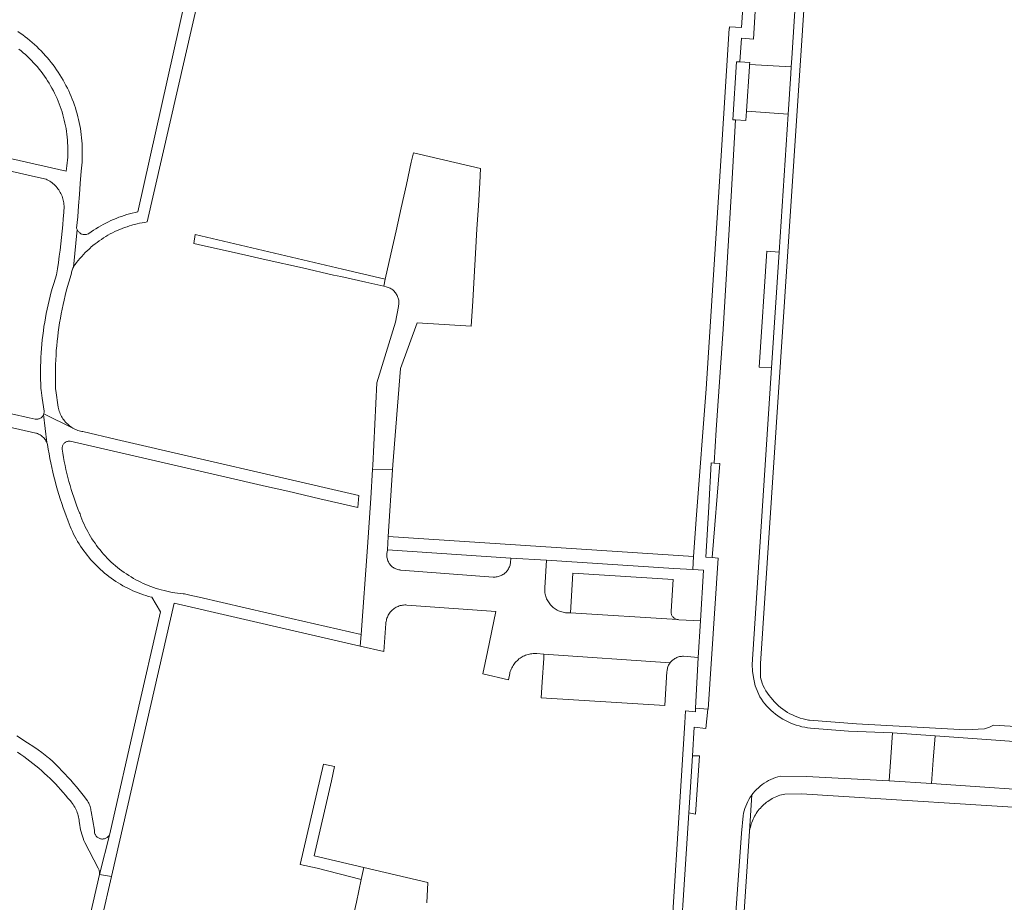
# Model space of a CAD drawing. Extents: x 146402 to 164798, y 455483 to 464134.
# Tile 324 of 575: x 157912 to 158036, y 460636 to 460747. Entities that reach past the tile are written whole.
import ezdxf

# ---------------------------------------------------------------- set-up
doc = ezdxf.new("R2010")
doc.units = 0
doc.header["$LTSCALE"] = 0.2
for name, color, linetype, lineweight in [('B-XX-VH-VERHARDING_BETONSTRAATSTEEN-GV', 252, 'CONTINUOUS', 18), ('B-XX-VH-VERHARDING_STRAATBAKSTEEN-GV', 252, 'CONTINUOUS', 18), ('B-XX-VH-VERHARDING_TEGEL-GV', 252, 'CONTINUOUS', 18)]:
    doc.layers.add(name, color=color, linetype=linetype, lineweight=lineweight)

msp = doc.modelspace()

# ---------------------------------------------------------------- linework, layer by layer
at = {"layer": 'B-XX-VH-VERHARDING_BETONSTRAATSTEEN-GV'}
for points in [[(157969.821, 460728.151), (157961.381, 460730.127), (157961.122, 460728.957), (157960.502, 460726.17), (157959.85, 460723.242), (157959.205, 460720.342), (157958.552, 460717.406), (157957.855, 460714.276), (157957.648, 460713.362), (157957.947, 460713.309), (157957.981, 460713.301), (157958.105, 460713.267), (157958.226, 460713.225), (157958.345, 460713.175), (157958.46, 460713.119), (157958.572, 460713.055), (157958.679, 460712.984), (157958.782, 460712.907), (157958.88, 460712.824), (157958.972, 460712.735), (157959.059, 460712.64), (157959.139, 460712.54), (157959.214, 460712.435), (157959.281, 460712.326), (157959.342, 460712.212), (157959.395, 460712.096), (157959.442, 460711.976), (157959.48, 460711.853), (157959.511, 460711.728), (157959.534, 460711.602), (157959.549, 460711.474), (157959.556, 460711.346), (157959.555, 460711.218), (157959.547, 460711.089), (157959.53, 460710.962), (157959.505, 460710.836), (157959.133, 460708.864), (157956.772, 460701.214), (157956.276, 460690.84), (157956.246, 460690.339), (157958.746, 460690.304), (157958.786, 460690.944), (157959.763, 460703.032), (157961.867, 460708.783), (157968.649, 460708.361), (157968.834, 460711.479), (157969.017, 460714.564), (157969.191, 460717.49), (157969.375, 460720.601), (157969.547, 460723.483), (157969.719, 460726.388)], [(158026.95, 460656.88), (158021.6, 460657.23), (158021.393, 460654.199), (158021.19, 460651.22), (158026.51, 460650.87), (158026.726, 460653.818)]]:
    msp.add_lwpolyline(points, close=True, dxfattribs=at)
for points in [[(158043.919, 460655.656), (158026.95, 460656.88), (158026.726, 460653.818), (158026.51, 460650.87), (158043.548, 460649.712)], [(157963.058, 460635.886), (157963.189, 460638.446), (157955.165, 460640.305), (157954.836, 460638.797), (157954.217, 460635.975), (157953.576, 460633.052)]]:
    msp.add_lwpolyline(points, dxfattribs=at)
at = {"layer": 'B-XX-VH-VERHARDING_STRAATBAKSTEEN-GV'}
for points in [[(158010.072, 460759.259), (158005.117, 460759.602), (158005.005, 460757.867), (158004.932, 460756.743), (158004.67, 460752.82), (158004.437, 460749.326), (158004.116, 460744.445), (158002.604, 460744.536), (158002.416, 460741.574), (158003.662, 460741.501), (158003.635, 460741.22), (158008.862, 460740.96), (158008.933, 460742.044), (158009.451, 460750), (158009.764, 460754.674)], [(158008.862, 460740.96), (158003.635, 460741.22), (158003.613, 460740.989), (158003.249, 460735.356), (158008.474, 460734.994), (158008.803, 460740.048)], [(157993.655, 460666.057), (157977.785, 460667.106), (157977.766, 460666.63), (157977.565, 460663.626), (157977.432, 460661.646), (157992.999, 460660.671), (157993.253, 460664.954), (157993.258, 460665.026), (157993.273, 460665.153), (157993.297, 460665.28), (157993.328, 460665.405), (157993.367, 460665.528), (157993.413, 460665.648), (157993.463, 460665.752), (157993.525, 460665.864), (157993.594, 460665.972)]]:
    msp.add_lwpolyline(points, close=True, dxfattribs=at)
msp.add_lwpolyline([(158001.073, 460622.824), (158002.62, 460644.61), (158002.814, 460646.816), (158002.875, 460647.125), (158002.951, 460647.43), (158003.043, 460647.73), (158003.15, 460648.026), (158003.272, 460648.315), (158003.409, 460648.599), (158003.56, 460648.874), (158003.725, 460649.142), (158003.903, 460649.401), (158003.932, 460649.44), (158004.094, 460649.651), (158004.297, 460649.891), (158004.512, 460650.12), (158004.739, 460650.337), (158004.977, 460650.543), (158005.225, 460650.737), (158005.482, 460650.917), (158005.748, 460651.085), (158006.022, 460651.238), (158006.304, 460651.378), (158006.593, 460651.503), (158006.887, 460651.613), (158007.187, 460651.708), (158007.491, 460651.788), (158010.804, 460651.741), (158021.19, 460651.22), (158021.393, 460654.199), (158021.6, 460657.23), (158016.078, 460657.431), (158011.298, 460657.828), (158010.931, 460657.873), (158010.567, 460657.934), (158010.206, 460658.01), (158009.848, 460658.102), (158009.494, 460658.209), (158009.146, 460658.331), (158008.802, 460658.468), (158008.466, 460658.62), (158008.135, 460658.786), (158007.813, 460658.966), (158007.498, 460659.16), (158007.192, 460659.367), (158006.896, 460659.587), (158006.609, 460659.819), (158006.332, 460660.064), (158006.066, 460660.32), (158005.812, 460660.588), (158005.569, 460660.866), (158005.339, 460661.154), (158005.121, 460661.451), (158004.923, 460661.747), (158004.355, 460663.137), (158004.141, 460664.194), (158003.996, 460664.997), (158003.966, 460665.839), (158006.396, 460703.11), (158004.847, 460703.21), (158005.786, 460717.765), (158007.344, 460717.664), (158008.474, 460734.994), (158003.249, 460735.356), (158003.173, 460734.19), (158001.882, 460734.274), (158001.329, 460724.697), (158000.294, 460707.993), (157999.433, 460695.302), (157999.166, 460691.153), (157999.878, 460691.092), (157998.934, 460679.261), (157999.671, 460679.209), (157998.42, 460660.223), (157998.372, 460660.226), (157998.126, 460657.804), (157996.673, 460657.932), (157996.446, 460654.365), (157997.355, 460654.351), (157996.841, 460647.029), (157995.988, 460647.178), (157994.469, 460623.304)], dxfattribs=at)
at = {"layer": 'B-XX-VH-VERHARDING_TEGEL-GV'}
for points in [[(157935.209, 460760.62), (157931.975, 460746.137), (157926.749, 460722.73), (157926.401, 460722.654), (157926.054, 460722.569), (157925.709, 460722.478), (157925.367, 460722.378), (157925.027, 460722.271), (157924.689, 460722.156), (157924.354, 460722.033), (157924.022, 460721.903), (157923.693, 460721.766), (157923.367, 460721.622), (157923.045, 460721.47), (157922.725, 460721.31), (157922.41, 460721.144), (157922.098, 460720.971), (157921.791, 460720.791), (157921.487, 460720.604), (157921.188, 460720.41), (157920.893, 460720.209), (157920.602, 460720.002), (157920.568, 460719.977), (157920.49, 460719.94), (157920.405, 460719.908), (157920.317, 460719.883), (157920.227, 460719.866), (157920.137, 460719.857), (157920.045, 460719.856), (157919.954, 460719.864), (157919.864, 460719.879), (157919.776, 460719.902), (157919.69, 460719.932), (157919.607, 460719.97), (157919.528, 460720.015), (157919.453, 460720.067), (157919.382, 460720.125), (157919.317, 460720.189), (157919.258, 460720.259), (157919.205, 460720.333), (157919.159, 460720.412), (157919.12, 460720.494), (157918.659, 460715.781), (157918.727, 460715.899), (157918.801, 460716.014), (157918.863, 460716.099), (157919.062, 460716.361), (157919.266, 460716.617), (157919.477, 460716.869), (157919.694, 460717.115), (157919.917, 460717.356), (157920.145, 460717.591), (157920.38, 460717.821), (157920.619, 460718.045), (157920.802, 460718.208), (157920.864, 460718.263), (157921.115, 460718.475), (157921.37, 460718.681), (157921.631, 460718.881), (157921.896, 460719.074), (157922.166, 460719.261), (157922.44, 460719.441), (157922.719, 460719.614), (157923.002, 460719.78), (157923.288, 460719.94), (157923.579, 460720.092), (157923.873, 460720.238), (157924.171, 460720.376), (157924.472, 460720.507), (157924.776, 460720.63), (157925.083, 460720.746), (157925.392, 460720.855), (157925.705, 460720.955), (157926.019, 460721.049), (157926.129, 460721.078), (157926.336, 460721.134), (157926.655, 460721.212), (157926.975, 460721.282), (157927.298, 460721.344), (157927.621, 460721.399), (157927.946, 460721.445), (157936.457, 460758.675)], [(158003.061, 460752.928), (158002.597, 460745.893), (158001.113, 460745.984), (158001.09, 460745.747), (158001.055, 460745.749), (158000, 460729.149), (157998.175, 460700.472), (157996.959, 460684.635), (157996.593, 460679.422), (157996.504, 460677.757), (157997.858, 460677.671), (157997.46, 460671.334), (157997.161, 460666.709), (157996.843, 460660.336), (157998.372, 460660.226), (157998.42, 460660.223), (157999.671, 460679.209), (157998.934, 460679.261), (157998.123, 460679.318), (157998.523, 460685.625), (157998.788, 460691.186), (157999.166, 460691.153), (157999.433, 460695.302), (158000.294, 460707.993), (158001.329, 460724.697), (158001.882, 460734.274), (158001.531, 460734.297), (158001.995, 460741.596), (158002.416, 460741.574), (158002.604, 460744.536), (158004.116, 460744.445), (158004.437, 460749.326)], [(158009.451, 460750), (158008.933, 460742.044), (158008.862, 460740.96), (158008.803, 460740.048), (158008.474, 460734.994), (158007.344, 460717.664), (158006.396, 460703.11), (158003.966, 460665.839), (158003.996, 460664.997), (158004.141, 460664.194), (158004.355, 460663.137), (158004.923, 460661.747), (158005.121, 460661.451), (158005.339, 460661.154), (158005.569, 460660.866), (158005.812, 460660.588), (158006.066, 460660.32), (158006.332, 460660.064), (158006.609, 460659.819), (158006.896, 460659.587), (158007.192, 460659.367), (158007.498, 460659.16), (158007.813, 460658.966), (158008.135, 460658.786), (158008.466, 460658.62), (158008.802, 460658.468), (158009.146, 460658.331), (158009.494, 460658.209), (158009.848, 460658.102), (158010.206, 460658.01), (158010.567, 460657.934), (158010.931, 460657.873), (158011.298, 460657.828), (158016.078, 460657.431), (158021.6, 460657.23), (158026.95, 460656.88), (158043.919, 460655.656)], [(158044.058, 460657.605), (158034.303, 460658.22), (158033.783, 460657.942), (158033.165, 460657.74), (158030.801, 460657.596), (158017.062, 460658.386), (158011.16, 460658.819), (158011.036, 460658.839), (158010.69, 460658.908), (158010.348, 460658.992), (158010.01, 460659.092), (158009.677, 460659.207), (158009.349, 460659.337), (158009.027, 460659.482), (158008.712, 460659.641), (158008.405, 460659.814), (158008.106, 460660.001), (158007.816, 460660.202), (158007.535, 460660.415), (158007.264, 460660.641), (158007.003, 460660.879), (158006.754, 460661.128), (158006.29, 460661.66), (158006.076, 460661.941), (158005.876, 460662.231), (158005.689, 460662.53), (158005.516, 460662.837), (158005.356, 460663.152), (158005.211, 460663.474), (158005.018, 460664.198), (158005.017, 460665.96), (158010.56, 460750)], [(157881.064, 460734.654), (157913.519, 460727.218), (157915.226, 460726.827), (157915.378, 460726.753), (157915.533, 460726.668), (157915.684, 460726.576), (157915.831, 460726.477), (157915.973, 460726.372), (157916.111, 460726.26), (157916.196, 460726.185), (157916.243, 460726.143), (157916.369, 460726.019), (157916.49, 460725.89), (157916.606, 460725.756), (157916.714, 460725.616), (157916.817, 460725.472), (157916.913, 460725.323), (157917.002, 460725.171), (157917.084, 460725.014), (157917.159, 460724.854), (157917.226, 460724.69), (157917.286, 460724.524), (157917.339, 460724.355), (157917.383, 460724.183), (157917.42, 460724.01), (157917.449, 460723.836), (157917.471, 460723.66), (157917.484, 460723.484), (157917.481, 460723.438), (157917.434, 460722.648), (157917.378, 460721.859), (157917.314, 460721.07), (157917.242, 460720.282), (157917.162, 460719.495), (157917.075, 460718.708), (157916.979, 460717.922), (157916.875, 460717.138), (157916.764, 460716.354), (157916.644, 460715.572), (157916.517, 460714.791), (157916.345, 460714.262), (157916.18, 460713.729), (157916.023, 460713.195), (157915.874, 460712.659), (157915.732, 460712.12), (157915.598, 460711.58), (157915.472, 460711.037), (157915.354, 460710.493), (157915.244, 460709.947), (157915.141, 460709.4), (157915.046, 460708.851), (157914.959, 460708.301), (157914.881, 460707.75), (157914.81, 460707.198), (157914.747, 460706.644), (157914.692, 460706.09), (157914.644, 460705.535), (157914.605, 460704.98), (157914.574, 460704.424), (157914.551, 460703.867), (157914.536, 460703.311), (157914.529, 460702.754), (157914.529, 460702.197), (157914.538, 460701.64), (157914.555, 460701.084), (157914.58, 460700.527), (157914.591, 460700.324), (157914.729, 460699.287), (157914.962, 460697.658), (157914.962, 460697.653), (157914.966, 460697.567), (157914.962, 460697.482), (157914.95, 460697.397), (157914.93, 460697.314), (157918.595, 460695.542), (157918.447, 460695.632), (157918.302, 460695.729), (157918.162, 460695.832), (157918.027, 460695.942), (157917.897, 460696.058), (157917.773, 460696.18), (157917.654, 460696.307), (157917.541, 460696.439), (157917.435, 460696.577), (157917.335, 460696.719), (157917.241, 460696.866), (157917.155, 460697.017), (157917.075, 460697.172), (157917.003, 460697.33), (157916.938, 460697.492), (157916.88, 460697.656), (157916.831, 460697.823), (157916.788, 460697.991), (157916.754, 460698.162), (157916.444, 460700.254), (157916.414, 460700.459), (157916.408, 460700.638), (157916.392, 460701.221), (157916.385, 460701.804), (157916.386, 460702.387), (157916.394, 460702.97), (157916.411, 460703.553), (157916.436, 460704.135), (157916.468, 460704.718), (157916.509, 460705.299), (157916.558, 460705.88), (157916.614, 460706.46), (157916.679, 460707.04), (157916.751, 460707.618), (157916.832, 460708.196), (157916.92, 460708.772), (157917.016, 460709.347), (157917.12, 460709.921), (157917.232, 460710.493), (157917.352, 460711.063), (157917.479, 460711.632), (157917.615, 460712.199), (157917.758, 460712.765), (157917.909, 460713.328), (157918.068, 460713.889), (157918.234, 460714.448), (157918.408, 460715.004), (157918.431, 460715.139), (157918.461, 460715.273), (157918.499, 460715.404), (157918.545, 460715.532), (157918.598, 460715.658), (157918.659, 460715.781), (157919.12, 460720.494), (157919.089, 460720.58), (157919.065, 460720.668), (157919.191, 460722.075), (157919.309, 460723.483), (157919.419, 460724.892), (157919.521, 460726.301), (157919.625, 460727.837), (157919.67, 460728.218), (157919.707, 460728.599), (157919.736, 460728.981), (157919.757, 460729.363), (157919.77, 460729.747), (157919.775, 460730.13), (157919.772, 460730.513), (157919.761, 460730.896), (157919.742, 460731.278), (157919.715, 460731.661), (157919.68, 460732.042), (157919.637, 460732.423), (157919.587, 460732.803), (157919.528, 460733.181), (157919.461, 460733.559), (157919.387, 460733.935), (157919.304, 460734.309), (157919.214, 460734.681), (157919.117, 460735.052), (157919.011, 460735.42), (157918.898, 460735.786), (157918.777, 460736.15), (157918.648, 460736.511), (157918.512, 460736.869), (157918.369, 460737.224), (157918.218, 460737.576), (157918.06, 460737.925), (157917.895, 460738.271), (157917.722, 460738.613), (157917.543, 460738.952), (157917.356, 460739.286), (157917.163, 460739.617), (157916.962, 460739.943), (157916.755, 460740.266), (157916.541, 460740.584), (157916.321, 460740.897), (157916.093, 460741.206), (157915.86, 460741.51), (157915.62, 460741.808), (157915.374, 460742.102), (157915.122, 460742.391), (157914.949, 460742.581), (157914.865, 460742.674), (157914.601, 460742.952), (157914.331, 460743.225), (157914.056, 460743.491), (157913.775, 460743.752), (157913.489, 460744.007), (157913.198, 460744.256), (157912.902, 460744.499), (157912.6, 460744.735), (157912.294, 460744.965), (157911.983, 460745.189), (157911.667, 460745.406)], [(157911.808, 460743.181), (157912.087, 460742.954), (157912.362, 460742.722), (157912.632, 460742.483), (157912.896, 460742.238), (157913.155, 460741.987), (157913.408, 460741.731), (157913.655, 460741.469), (157913.897, 460741.201), (157914.132, 460740.929), (157914.361, 460740.651), (157914.584, 460740.368), (157914.801, 460740.08), (157915.012, 460739.788), (157915.215, 460739.491), (157915.412, 460739.189), (157915.603, 460738.883), (157915.786, 460738.573), (157915.963, 460738.259), (157916.133, 460737.941), (157916.295, 460737.62), (157916.45, 460737.295), (157916.598, 460736.966), (157916.739, 460736.635), (157916.873, 460736.3), (157916.999, 460735.963), (157917.117, 460735.622), (157917.228, 460735.28), (157917.331, 460734.934), (157917.426, 460734.587), (157917.514, 460734.238), (157917.594, 460733.886), (157917.666, 460733.533), (157917.73, 460733.179), (157917.786, 460732.823), (157917.835, 460732.466), (157917.875, 460732.108), (157917.908, 460731.749), (157917.933, 460731.39), (157917.949, 460731.03), (157917.958, 460730.67), (157917.958, 460730.31), (157917.951, 460729.949), (157917.935, 460729.59), (157917.912, 460729.23), (157917.881, 460728.871), (157917.841, 460728.513), (157917.794, 460728.156), (157917.747, 460727.851), (157910.932, 460729.405)], [(157910.454, 460695.72), (157913.928, 460694.912), (157914.008, 460694.889), (157914.13, 460694.847), (157914.25, 460694.797), (157914.366, 460694.74), (157914.479, 460694.675), (157914.587, 460694.604), (157914.691, 460694.527), (157914.79, 460694.443), (157914.883, 460694.353), (157914.971, 460694.258), (157915.052, 460694.157), (157915.128, 460694.051), (157915.196, 460693.942), (157915.258, 460693.828), (157915.313, 460693.71), (157914.902, 460697.233), (157914.867, 460697.155), (157914.825, 460697.081), (157914.776, 460697.011), (157914.721, 460696.946), (157914.66, 460696.886), (157914.593, 460696.832), (157914.522, 460696.785), (157914.447, 460696.745), (157914.368, 460696.711), (157914.286, 460696.686), (157914.203, 460696.668), (157914.118, 460696.657), (157914.033, 460696.655), (157913.947, 460696.661), (157913.863, 460696.675), (157913.09, 460696.85), (157910.885, 460697.35)], [(157911.643, 460654.799), (157912.038, 460654.53), (157912.429, 460654.255), (157912.815, 460653.973), (157913.196, 460653.684), (157913.572, 460653.389), (157913.943, 460653.088), (157914.309, 460652.781), (157914.67, 460652.467), (157915.026, 460652.148), (157915.376, 460651.823), (157915.721, 460651.492), (157916.06, 460651.155), (157916.393, 460650.812), (157916.721, 460650.464), (157917.043, 460650.111), (157917.359, 460649.752), (157917.668, 460649.388), (157917.972, 460649.019), (157918.004, 460648.988), (157918.14, 460648.85), (157918.27, 460648.706), (157918.393, 460648.557), (157918.511, 460648.403), (157918.622, 460648.245), (157918.727, 460648.082), (157918.824, 460647.915), (157918.915, 460647.743), (157918.998, 460647.569), (157919.074, 460647.391), (157919.143, 460647.21), (157919.205, 460647.026), (157919.258, 460646.84), (157919.304, 460646.652), (157919.342, 460646.462), (157919.372, 460646.271), (157919.395, 460646.078), (157919.409, 460645.885), (157919.454, 460645.607), (157919.506, 460645.331), (157919.567, 460645.057), (157919.635, 460644.784), (157919.711, 460644.513), (157919.795, 460644.245), (157919.886, 460643.979), (157919.985, 460643.716), (157920.088, 460643.462), (157921.767, 460640.212), (157921.797, 460640.156), (157921.841, 460640.06), (157921.878, 460639.961), (157921.907, 460639.86), (157921.929, 460639.757), (157921.942, 460639.652), (157921.948, 460639.547), (157921.945, 460639.442), (157923.235, 460644.546), (157923.221, 460644.51), (157923.183, 460644.429), (157923.137, 460644.351), (157923.085, 460644.278), (157923.027, 460644.21), (157922.963, 460644.147), (157922.893, 460644.09), (157922.819, 460644.04), (157922.741, 460643.997), (157922.659, 460643.96), (157922.574, 460643.931), (157922.487, 460643.91), (157922.398, 460643.897), (157922.308, 460643.891), (157922.219, 460643.894), (157922.13, 460643.904), (157922.042, 460643.923), (157921.956, 460643.949), (157921.873, 460643.983), (157921.793, 460644.023), (157921.718, 460644.071), (157921.646, 460644.126), (157921.58, 460644.187), (157921.52, 460644.253), (157921.465, 460644.324), (157921.418, 460644.4), (157921.377, 460644.48), (157921.343, 460644.563), (157921.317, 460644.649), (157921.299, 460644.737), (157921.289, 460644.826), (157921.286, 460644.916), (157921.292, 460645.005), (157920.882, 460647.346), (157920.861, 460647.502), (157920.833, 460647.657), (157920.797, 460647.81), (157920.753, 460647.961), (157920.701, 460648.109), (157920.642, 460648.255), (157920.576, 460648.398), (157920.502, 460648.537), (157920.422, 460648.672), (157920.373, 460648.747), (157920.047, 460649.182), (157919.714, 460649.611), (157919.374, 460650.036), (157919.029, 460650.456), (157918.677, 460650.871), (157918.32, 460651.28), (157917.956, 460651.684), (157917.587, 460652.083), (157917.211, 460652.476), (157916.83, 460652.864), (157916.444, 460653.246), (157916.051, 460653.622), (157915.653, 460653.993), (157915.524, 460654.111), (157915.098, 460654.442), (157914.668, 460654.767), (157914.232, 460655.085), (157913.792, 460655.396), (157913.348, 460655.701), (157913.233, 460655.778), (157912.899, 460656), (157912.445, 460656.292), (157911.987, 460656.577), (157911.525, 460656.855)], [(158043.548, 460649.712), (158026.51, 460650.87), (158021.19, 460651.22), (158010.804, 460651.741), (158007.491, 460651.788), (158007.187, 460651.708), (158006.887, 460651.613), (158006.593, 460651.503), (158006.304, 460651.378), (158006.022, 460651.238), (158005.748, 460651.085), (158005.482, 460650.917), (158005.225, 460650.737), (158004.977, 460650.543), (158004.739, 460650.337), (158004.512, 460650.12), (158004.297, 460649.891), (158004.094, 460649.651), (158003.932, 460649.44), (158003.634, 460644.893), (158003.644, 460644.959), (158003.682, 460645.167), (158003.728, 460645.374), (158003.781, 460645.578), (158003.842, 460645.781), (158003.911, 460645.981), (158003.987, 460646.178), (158004.071, 460646.372), (158004.162, 460646.563), (158004.26, 460646.751), (158004.365, 460646.934), (158004.477, 460647.114), (158004.595, 460647.289), (158004.721, 460647.459), (158004.852, 460647.625), (158004.99, 460647.785), (158005.133, 460647.941), (158005.283, 460648.09), (158005.438, 460648.234), (158005.598, 460648.372), (158005.764, 460648.504), (158005.934, 460648.629), (158006.109, 460648.748), (158006.288, 460648.86), (158006.472, 460648.966), (158006.659, 460649.064), (158006.85, 460649.155), (158007.044, 460649.239), (158007.241, 460649.316), (158007.441, 460649.385), (158007.644, 460649.446), (158007.848, 460649.5), (158008.054, 460649.545), (158010.157, 460649.568), (158043.395, 460647.478)], [(157916.136, 460607.52), (157923.424, 460639.167), (157921.945, 460639.442), (157914.379, 460606.503)]]:
    msp.add_lwpolyline(points, dxfattribs=at)
for points in [[(157952.473, 460715.534), (157933.966, 460719.862), (157933.779, 460718.753), (157934.879, 460718.504), (157938.863, 460717.604), (157942.888, 460716.695), (157947.438, 460715.668), (157951.359, 460714.781), (157952.254, 460714.579), (157955.388, 460713.871), (157957.648, 460713.362), (157957.855, 460714.276)], [(157918.595, 460695.542), (157914.93, 460697.314), (157914.902, 460697.233), (157915.313, 460693.71), (157915.36, 460693.589), (157915.4, 460693.466), (157915.491, 460692.887), (157915.589, 460692.31), (157915.696, 460691.734), (157915.81, 460691.159), (157915.932, 460690.587), (157916.062, 460690.016), (157916.199, 460689.446), (157916.345, 460688.879), (157916.498, 460688.313), (157916.659, 460687.75), (157916.827, 460687.189), (157917.004, 460686.631), (157917.188, 460686.075), (157917.379, 460685.521), (157917.578, 460684.97), (157917.754, 460684.501), (157917.864, 460684.168), (157917.937, 460683.962), (157917.981, 460683.837), (157918.106, 460683.51), (157918.238, 460683.185), (157918.377, 460682.863), (157918.524, 460682.544), (157918.678, 460682.229), (157918.839, 460681.918), (157919.008, 460681.61), (157919.183, 460681.306), (157919.365, 460681.007), (157919.554, 460680.711), (157919.75, 460680.42), (157919.952, 460680.134), (157920.161, 460679.852), (157920.376, 460679.575), (157920.597, 460679.303), (157920.824, 460679.036), (157921.058, 460678.774), (157921.297, 460678.518), (157921.542, 460678.267), (157921.793, 460678.022), (157922.05, 460677.783), (157922.311, 460677.549), (157922.578, 460677.322), (157922.851, 460677.101), (157923.128, 460676.886), (157923.41, 460676.677), (157923.696, 460676.475), (157923.987, 460676.279), (157924.283, 460676.091), (157924.583, 460675.909), (157924.887, 460675.733), (157925.194, 460675.565), (157925.506, 460675.404), (157925.821, 460675.25), (157926.139, 460675.104), (157926.461, 460674.964), (157926.786, 460674.832), (157927.114, 460674.707), (157927.445, 460674.59), (157927.778, 460674.481), (157928.113, 460674.379), (157928.451, 460674.285), (157928.499, 460674.272), (157929.584, 460672.429), (157926.551, 460659.11), (157923.235, 460644.546), (157921.945, 460639.442), (157923.424, 460639.167), (157931.339, 460673.541), (157954.7, 460668.135), (157954.808, 460669.587), (157946.023, 460671.613), (157934.474, 460674.278), (157933.275, 460674.554), (157932.609, 460674.708), (157932.431, 460674.722), (157932.086, 460674.754), (157931.742, 460674.794), (157931.399, 460674.842), (157931.057, 460674.898), (157930.717, 460674.962), (157930.378, 460675.034), (157930.041, 460675.113), (157929.705, 460675.201), (157929.372, 460675.296), (157929.041, 460675.398), (157928.713, 460675.509), (157928.387, 460675.627), (157928.064, 460675.752), (157927.744, 460675.885), (157927.428, 460676.025), (157927.114, 460676.172), (157926.804, 460676.327), (157926.498, 460676.489), (157926.195, 460676.657), (157925.897, 460676.833), (157925.602, 460677.016), (157925.312, 460677.205), (157925.027, 460677.401), (157924.745, 460677.604), (157924.469, 460677.813), (157924.198, 460678.028), (157923.931, 460678.249), (157923.67, 460678.477), (157923.414, 460678.71), (157923.164, 460678.95), (157922.919, 460679.195), (157922.68, 460679.446), (157922.447, 460679.702), (157922.22, 460679.963), (157921.999, 460680.23), (157921.784, 460680.501), (157921.575, 460680.778), (157921.373, 460681.059), (157921.177, 460681.345), (157920.988, 460681.635), (157920.806, 460681.93), (157920.631, 460682.229), (157920.462, 460682.532), (157920.301, 460682.838), (157920.147, 460683.148), (157920, 460683.462), (157919.86, 460683.779), (157919.727, 460684.099), (157919.602, 460684.422), (157919.485, 460684.748), (157919.422, 460684.9), (157919.23, 460685.381), (157919.044, 460685.865), (157919.01, 460685.96), (157918.866, 460686.352), (157918.696, 460686.842), (157918.533, 460687.335), (157918.378, 460687.829), (157918.23, 460688.326), (157918.091, 460688.826), (157917.958, 460689.327), (157917.834, 460689.831), (157917.717, 460690.336), (157917.609, 460690.843), (157917.508, 460691.352), (157917.415, 460691.862), (157917.329, 460692.373), (157917.252, 460692.886), (157917.249, 460692.909), (157917.244, 460692.993), (157917.246, 460693.078), (157917.257, 460693.162), (157917.275, 460693.244), (157917.302, 460693.324), (157917.335, 460693.402), (157917.376, 460693.476), (157917.424, 460693.546), (157917.478, 460693.611), (157917.538, 460693.67), (157917.603, 460693.724), (157917.673, 460693.771), (157917.747, 460693.812), (157917.825, 460693.845), (157917.906, 460693.871), (157917.988, 460693.889), (157918.072, 460693.899), (157918.157, 460693.901), (157918.241, 460693.895), (157932.259, 460690.668), (157942.931, 460688.212), (157945.588, 460687.6), (157949.632, 460686.67), (157954.409, 460685.57), (157954.526, 460687.077), (157924.072, 460694.114), (157919.82, 460695.097), (157919.731, 460695.114), (157919.561, 460695.152), (157919.393, 460695.199), (157919.227, 460695.252), (157919.065, 460695.314), (157918.905, 460695.383), (157918.748, 460695.459)], [(157958.746, 460690.304), (157956.246, 460690.339), (157956.029, 460686.73), (157955.602, 460680.574), (157954.808, 460669.587), (157954.7, 460668.135), (157957.675, 460667.444), (157957.802, 460669.206), (157957.929, 460670.967), (157957.94, 460671.103), (157957.958, 460671.242), (157957.985, 460671.381), (157958.019, 460671.517), (157958.061, 460671.651), (157958.111, 460671.782), (157958.168, 460671.911), (157958.232, 460672.035), (157958.303, 460672.157), (157958.381, 460672.273), (157958.466, 460672.385), (157958.556, 460672.493), (157958.653, 460672.595), (157958.755, 460672.691), (157958.863, 460672.781), (157958.976, 460672.865), (157959.093, 460672.942), (157959.214, 460673.013), (157959.34, 460673.076), (157959.468, 460673.133), (157959.6, 460673.181), (157959.734, 460673.223), (157959.871, 460673.256), (157960.009, 460673.282), (157960.148, 460673.3), (157960.288, 460673.31), (157960.429, 460673.312), (157960.569, 460673.306), (157971.749, 460672.501), (157970.692, 460667.422), (157970.113, 460664.643), (157973.324, 460663.91), (157973.486, 460664.676), (157973.518, 460664.806), (157973.564, 460664.96), (157973.617, 460665.112), (157973.678, 460665.261), (157973.746, 460665.407), (157973.821, 460665.549), (157973.903, 460665.688), (157973.992, 460665.822), (157974.088, 460665.951), (157974.19, 460666.076), (157974.297, 460666.195), (157974.411, 460666.309), (157974.53, 460666.417), (157974.655, 460666.519), (157974.784, 460666.615), (157974.918, 460666.704), (157975.056, 460666.787), (157975.199, 460666.862), (157975.344, 460666.93), (157975.493, 460666.991), (157975.645, 460667.045), (157975.799, 460667.091), (157975.956, 460667.129), (157976.114, 460667.159), (157976.273, 460667.182), (157976.434, 460667.196), (157976.594, 460667.203), (157976.755, 460667.201), (157976.916, 460667.192), (157977.785, 460667.106), (157993.655, 460666.057), (157993.67, 460666.075), (157993.751, 460666.174), (157993.839, 460666.267), (157993.933, 460666.354), (157994.031, 460666.435), (157994.135, 460666.51), (157994.243, 460666.579), (157994.355, 460666.641), (157994.471, 460666.695), (157994.59, 460666.742), (157994.712, 460666.782), (157994.836, 460666.813), (157994.961, 460666.837), (157995.088, 460666.854), (157995.216, 460666.862), (157995.344, 460666.862), (157997.161, 460666.709), (157997.46, 460671.334), (157994.733, 460671.462), (157994.652, 460671.467), (157994.564, 460671.481), (157981.147, 460672.332), (157981.111, 460672.329), (157980.957, 460672.319), (157980.803, 460672.318), (157980.649, 460672.325), (157980.495, 460672.34), (157980.343, 460672.363), (157980.192, 460672.393), (157980.042, 460672.431), (157979.895, 460672.477), (157979.751, 460672.531), (157979.609, 460672.592), (157979.471, 460672.661), (157979.336, 460672.736), (157979.206, 460672.818), (157979.08, 460672.907), (157978.959, 460673.002), (157978.843, 460673.104), (157978.732, 460673.211), (157978.627, 460673.324), (157978.528, 460673.442), (157978.435, 460673.566), (157978.349, 460673.694), (157978.27, 460673.826), (157978.198, 460673.962), (157978.132, 460674.102), (157978.074, 460674.244), (157978.024, 460674.39), (157977.981, 460674.538), (157977.946, 460674.688), (157977.919, 460674.84), (157977.899, 460674.993), (157977.888, 460675.147), (157977.884, 460675.301), (157977.889, 460675.455), (157978.113, 460678.926), (157973.636, 460679.201), (157973.594, 460678.612), (157973.589, 460678.579), (157973.566, 460678.452), (157973.535, 460678.327), (157973.496, 460678.205), (157973.449, 460678.085), (157973.396, 460677.968), (157973.335, 460677.854), (157973.267, 460677.745), (157973.192, 460677.64), (157973.111, 460677.54), (157973.024, 460677.445), (157972.932, 460677.356), (157972.834, 460677.272), (157972.731, 460677.195), (157972.623, 460677.124), (157972.511, 460677.061), (157972.396, 460677.004), (157972.277, 460676.955), (157972.155, 460676.913), (157972.031, 460676.878), (157971.905, 460676.852), (157971.778, 460676.833), (157971.649, 460676.823), (157971.521, 460676.82), (157971.392, 460676.825), (157959.81, 460677.692), (157959.781, 460677.694), (157959.66, 460677.706), (157959.539, 460677.727), (157959.421, 460677.755), (157959.304, 460677.791), (157959.19, 460677.835), (157959.079, 460677.886), (157958.972, 460677.944), (157958.868, 460678.009), (157958.77, 460678.08), (157958.676, 460678.158), (157958.587, 460678.242), (157958.504, 460678.332), (157958.427, 460678.427), (157958.357, 460678.526), (157958.293, 460678.63), (157958.236, 460678.738), (157958.186, 460678.85), (157958.144, 460678.964), (157958.109, 460679.081), (157958.082, 460679.2), (157958.063, 460679.321), (157958.052, 460679.442), (157958.049, 460679.564), (157958.054, 460679.686), (157958.066, 460679.808), (157958.087, 460679.928), (157958.121, 460680.249), (157958.216, 460681.905)], [(157996.593, 460679.422), (157958.216, 460681.905), (157958.121, 460680.249), (157973.636, 460679.201), (157978.113, 460678.926), (157994.11, 460677.909), (157996.504, 460677.757)], [(157994.016, 460676.514), (157981.435, 460677.317), (157981.147, 460672.332), (157994.564, 460671.481), (157994.477, 460671.502), (157994.393, 460671.531), (157994.312, 460671.567), (157994.234, 460671.611), (157994.161, 460671.661), (157994.092, 460671.718), (157994.029, 460671.78), (157993.971, 460671.848), (157993.92, 460671.921), (157993.876, 460671.998), (157993.838, 460672.079), (157993.808, 460672.163), (157993.786, 460672.249), (157993.772, 460672.337), (157993.766, 460672.426), (157993.767, 460672.515)], [(157998.372, 460660.226), (157996.843, 460660.336), (157996.821, 460659.893), (157995.596, 460660.024), (157995.499, 460658.516), (157993.269, 460623.394), (157994.469, 460623.304), (157995.988, 460647.178), (157996.446, 460654.365), (157996.673, 460657.932), (157998.126, 460657.804)], [(157951.48, 460652.99), (157950.09, 460653.32), (157947.166, 460640.669), (157949.287, 460640.224), (157954.836, 460638.797), (157955.165, 460640.305), (157948.898, 460641.759), (157951.081, 460651.2)], [(158003.634, 460644.893), (158003.932, 460649.44), (158003.903, 460649.401), (158003.725, 460649.142), (158003.56, 460648.874), (158003.409, 460648.599), (158003.272, 460648.315), (158003.15, 460648.026), (158003.043, 460647.73), (158002.951, 460647.43), (158002.875, 460647.125), (158002.814, 460646.816), (158002.62, 460644.61), (158001.073, 460622.824), (158002.169, 460622.757)]]:
    msp.add_lwpolyline(points, close=True, dxfattribs=at)

doc.saveas('drawing.dxf')
